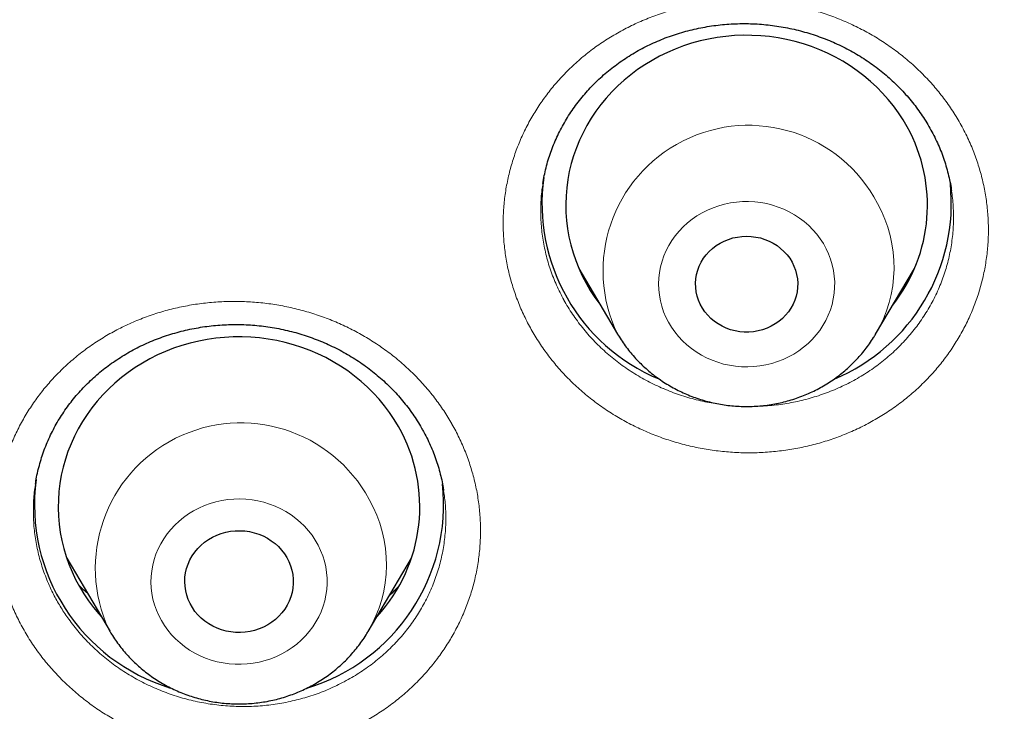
# Model space of a CAD drawing. Header units: millimetres. Extents: x 8 to 436, y 12 to 764.
# Tile 465 of 656: x 196.23 to 204.39, y 691.32 to 697.06. Entities that reach past the tile are written whole.
import ezdxf

# ---------------------------------------------------------------- set-up
doc = ezdxf.new("R2010")
doc.units = ezdxf.units.MM

msp = doc.modelspace()

# ---------------------------------------------------------------- linework, layer by layer
at = {"color": 7, "linetype": 'Continuous', "lineweight": 30}
for p, q in [((200.5674, 695.6997), (200.5668, 695.6958)), ((203.9539, 695.6396), (203.9528, 695.6462)), ((200.864, 694.9939), (201.1861, 694.4474)), ((203.3256, 694.4474), (203.6477, 694.9939)), ((200.9568, 694.8363), (200.9297, 694.8629)), ((201.1874, 694.4452), (201.1861, 694.4474)), ((199.743, 693.1478), (199.7427, 693.1496)), ((196.6168, 692.5883), (196.9763, 691.9784)), ((199.1158, 691.9784), (199.4752, 692.5883))]:
    msp.add_line(p, q, dxfattribs=at)
at = {"color": 252, "linetype": 'Continuous', "lineweight": 0}
msp.add_line((203.5746, 694.8508), (203.5466, 694.8224), dxfattribs=at)
at = {"color": 7, "linetype": 'Continuous', "lineweight": 30, "flags": 128}
for points in [[(203.5877, 696.1679), (203.5528, 696.2276), (203.5149, 696.2856), (203.474, 696.3419), (203.4303, 696.3962), (203.3838, 696.4485), (203.3347, 696.4987), (203.2831, 696.5465), (203.2291, 696.5919), (203.1728, 696.6349), (203.1144, 696.6752), (203.054, 696.7128), (202.9917, 696.7477), (202.9277, 696.7796), (202.8621, 696.8087), (202.7951, 696.8347), (202.7269, 696.8576), (202.6575, 696.8775), (202.5872, 696.8941), (202.5161, 696.9075), (202.4445, 696.9177), (202.3724, 696.9247), (202.3, 696.9283), (202.2275, 696.9287), (202.1551, 696.9257), (202.0829, 696.9195), (202.0111, 696.91), (201.9399, 696.8973), (201.8694, 696.8814), (201.7998, 696.8622), (201.7313, 696.8399), (201.664, 696.8146), (201.5981, 696.7862), (201.5338, 696.7549), (201.4711, 696.7206), (201.4102, 696.6836), (201.3514, 696.6439), (201.2946, 696.6015), (201.2401, 696.5566), (201.188, 696.5093), (201.1383, 696.4596), (201.0913, 696.4078), (201.047, 696.3539), (201.0055, 696.298), (200.9669, 696.2403), (200.9313, 696.181), (200.8989, 696.1201), (200.8696, 696.0578), (200.8435, 695.9942), (200.8207, 695.9295), (200.8013, 695.8639), (200.7853, 695.7975), (200.7727, 695.7304), (200.7636, 695.6628), (200.758, 695.5949), (200.7559, 695.5268), (200.7572, 695.4587), (200.7621, 695.3907), (200.7705, 695.3231), (200.7823, 695.2559), (200.7976, 695.1893), (200.8162, 695.1234), (200.8383, 695.0585), (200.8636, 694.9947), (200.8922, 694.9321), (200.924, 694.8709), (200.9589, 694.8112), (200.9968, 694.7532), (201.0377, 694.6969), (201.0433, 694.6896)], [(202.6321, 695.0459), (202.6483, 695.013), (202.6612, 694.9789), (202.6707, 694.9437), (202.6769, 694.908), (202.6795, 694.8718), (202.6786, 694.8356), (202.6742, 694.7995), (202.6664, 694.7641), (202.6551, 694.7294), (202.6406, 694.6958), (202.6228, 694.6636), (202.602, 694.6331), (202.5784, 694.6045), (202.5521, 694.578), (202.5233, 694.5538), (202.4923, 694.5323), (202.4593, 694.5134), (202.4247, 694.4975), (202.3886, 694.4846), (202.3515, 694.4748), (202.3135, 694.4682), (202.2751, 694.4649), (202.2366, 694.4649), (202.1981, 694.4682), (202.1602, 694.4748), (202.1231, 694.4846), (202.087, 694.4975), (202.0524, 694.5134), (202.0194, 694.5323), (201.9884, 694.5538), (201.9596, 694.578), (201.9333, 694.6045), (201.9097, 694.6331), (201.8889, 694.6636), (201.8711, 694.6958), (201.8566, 694.7294), (201.8453, 694.7641), (201.8375, 694.7995), (201.8331, 694.8356), (201.8322, 694.8718), (201.8348, 694.908), (201.841, 694.9437), (201.8505, 694.9789), (201.8634, 695.013), (201.8796, 695.0459), (201.8989, 695.0773), (201.9211, 695.1069), (201.9462, 695.1345), (201.9737, 695.1599), (202.0037, 695.1827), (202.0357, 695.203), (202.0695, 695.2204), (202.1049, 695.2348), (202.1415, 695.2462), (202.1791, 695.2543), (202.2173, 695.2593), (202.2558, 695.2609), (202.2944, 695.2593), (202.3326, 695.2543), (202.3702, 695.2462), (202.4068, 695.2348), (202.4422, 695.2204), (202.476, 695.203), (202.508, 695.1827), (202.538, 695.1599), (202.5655, 695.1345), (202.5906, 695.1069), (202.6128, 695.0773), (202.6321, 695.0459)], [(199.3689, 693.6807), (199.3332, 693.74), (199.2945, 693.7976), (199.2529, 693.8533), (199.2084, 693.9071), (199.1613, 693.9589), (199.1115, 694.0084), (199.0592, 694.0556), (199.0046, 694.1004), (198.9477, 694.1427), (198.8888, 694.1823), (198.8278, 694.2192), (198.7651, 694.2533), (198.7006, 694.2845), (198.6347, 694.3127), (198.5673, 694.3379), (198.4988, 694.36), (198.4292, 694.379), (198.3586, 694.3948), (198.2874, 694.4074), (198.2156, 694.4167), (198.1434, 694.4228), (198.071, 694.4256), (197.9985, 694.4251), (197.9261, 694.4213), (197.854, 694.4142), (197.7823, 694.4038), (197.7113, 694.3902), (197.6411, 694.3734), (197.5717, 694.3535), (197.5035, 694.3304), (197.4366, 694.3042), (197.3711, 694.275), (197.3072, 694.2429), (197.245, 694.2079), (197.1846, 694.1702), (197.1263, 694.1297), (197.0701, 694.0867), (197.0162, 694.0411), (196.9648, 693.9932), (196.9158, 693.9429), (196.8695, 693.8905), (196.8259, 693.8361), (196.7852, 693.7798), (196.7474, 693.7216), (196.7126, 693.6618), (196.681, 693.6006), (196.6525, 693.5379), (196.6273, 693.474), (196.6055, 693.4091), (196.5869, 693.3432), (196.5718, 693.2766), (196.5602, 693.2094), (196.552, 693.1417), (196.5473, 693.0737), (196.5461, 693.0056), (196.5484, 692.9375), (196.5542, 692.8696), (196.5635, 692.802), (196.5762, 692.735), (196.5924, 692.6686), (196.6119, 692.603), (196.6349, 692.5384), (196.6611, 692.4749), (196.6905, 692.4126), (196.7231, 692.3518), (196.7589, 692.2925), (196.7976, 692.2349), (196.8392, 692.1791), (196.8836, 692.1253), (196.9017, 692.105)], [(198.4429, 692.5931), (198.4601, 692.5594), (198.474, 692.5243), (198.4846, 692.4883), (198.4918, 692.4515), (198.4955, 692.4142), (198.4957, 692.3768), (198.4923, 692.3395), (198.4855, 692.3027), (198.4752, 692.2666), (198.4615, 692.2314), (198.4446, 692.1975), (198.4246, 692.1652), (198.4016, 692.1347), (198.3759, 692.1061), (198.3475, 692.0799), (198.3168, 692.0561), (198.284, 692.0349), (198.2493, 692.0165), (198.2131, 692.0011), (198.1755, 691.9888), (198.1369, 691.9796), (198.0976, 691.9737), (198.0579, 691.9711), (198.018, 691.9717), (197.9785, 691.9757), (197.9394, 691.983), (197.9012, 691.9934), (197.8641, 692.007), (197.8284, 692.0236), (197.7945, 692.0432), (197.7625, 692.0654), (197.7327, 692.0903), (197.7054, 692.1175), (197.6807, 692.1468), (197.6589, 692.1781), (197.6402, 692.2111), (197.6246, 692.2456), (197.6123, 692.2811), (197.6034, 692.3176), (197.598, 692.3547), (197.596, 692.392), (197.5976, 692.4294), (197.6027, 692.4665), (197.6113, 692.503), (197.6233, 692.5387), (197.6386, 692.5732), (197.657, 692.6064), (197.6786, 692.6379), (197.703, 692.6674), (197.73, 692.6948), (197.7596, 692.7199), (197.7914, 692.7424), (197.8252, 692.7622), (197.8607, 692.7791), (197.8977, 692.793), (197.9358, 692.8038), (197.9748, 692.8113), (198.0143, 692.8156), (198.0541, 692.8166), (198.0939, 692.8142), (198.1332, 692.8086), (198.1719, 692.7998), (198.2096, 692.7877), (198.246, 692.7726), (198.2808, 692.7545), (198.3138, 692.7336), (198.3448, 692.71), (198.3733, 692.684), (198.3993, 692.6557), (198.4226, 692.6253), (198.4429, 692.5931)], [(196.9778, 691.9758), (196.9676, 691.9934), (196.9667, 691.995)]]:
    msp.add_lwpolyline(points, dxfattribs=at)
at = {"color": 252, "linetype": 'Continuous', "lineweight": 0, "flags": 128}
for points in [[(201.6073, 694.5469), (201.632, 694.5056), (201.6597, 694.4661), (201.6903, 694.4284), (201.7235, 694.3927), (201.7593, 694.3593), (201.7974, 694.3283), (201.8377, 694.2999), (201.8801, 694.2741), (201.9242, 694.2512), (201.9699, 694.2311), (202.0169, 694.2141), (202.0651, 694.2001), (202.1142, 694.1894), (202.164, 694.1818), (202.2142, 694.1774), (202.2646, 694.1764), (202.315, 694.1786), (202.3651, 694.184), (202.4146, 694.1927), (202.4635, 694.2046), (202.5113, 694.2197), (202.5579, 694.2378), (202.603, 694.2588), (202.6466, 694.2828), (202.6882, 694.3095), (202.7278, 694.3388), (202.7651, 694.3707), (202.8, 694.4049), (202.8324, 694.4412), (202.8619, 694.4796), (202.8886, 694.5198), (202.9123, 694.5617), (202.9328, 694.6049), (202.9501, 694.6494), (202.9641, 694.695), (202.9748, 694.7413), (202.982, 694.7882), (202.9857, 694.8354), (202.986, 694.8828), (202.9828, 694.9301), (202.9761, 694.9771), (202.966, 695.0235), (202.9525, 695.0691), (202.9357, 695.1138), (202.9156, 695.1573), (202.8924, 695.1994), (202.8662, 695.2398), (202.837, 695.2785), (202.8051, 695.3152), (202.7706, 695.3497), (202.7336, 695.3819), (202.6944, 695.4117), (202.653, 695.4388), (202.6098, 695.4632), (202.5649, 695.4847), (202.5185, 695.5032), (202.4708, 695.5187), (202.4221, 695.5311), (202.3727, 695.5403), (202.3226, 695.5463), (202.2723, 695.549), (202.2219, 695.5484), (202.1716, 695.5445), (202.1218, 695.5375), (202.0725, 695.5272), (202.0242, 695.5137), (201.9769, 695.4971), (201.931, 695.4775), (201.8867, 695.455), (201.8441, 695.4297), (201.8034, 695.4016), (201.7649, 695.371), (201.7288, 695.338), (201.6952, 695.3027), (201.6642, 695.2653), (201.636, 695.2259), (201.6109, 695.1849), (201.5887, 695.1423), (201.5698, 695.0984), (201.5541, 695.0534), (201.5418, 695.0074), (201.5329, 694.9608), (201.5274, 694.9137), (201.5254, 694.8663), (201.5269, 694.819), (201.5318, 694.7718), (201.5402, 694.7251), (201.552, 694.679), (201.5672, 694.6338), (201.5856, 694.5897), (201.6073, 694.5469)], [(201.2017, 694.4216), (201.2016, 694.4218), (201.1874, 694.4452)], [(197.4018, 692.0702), (197.4271, 692.0292), (197.4554, 691.99), (197.4864, 691.9526), (197.5201, 691.9174), (197.5564, 691.8844), (197.5949, 691.8539), (197.6356, 691.826), (197.6783, 691.8007), (197.7227, 691.7783), (197.7687, 691.7588), (197.816, 691.7423), (197.8643, 691.7289), (197.9136, 691.7188), (197.9635, 691.7118), (198.0137, 691.708), (198.0642, 691.7076), (198.1145, 691.7104), (198.1645, 691.7165), (198.2139, 691.7258), (198.2626, 691.7382), (198.3102, 691.7538), (198.3566, 691.7725), (198.4014, 691.7941), (198.4446, 691.8186), (198.4859, 691.8458), (198.5251, 691.8756), (198.562, 691.9079), (198.5964, 691.9425), (198.6282, 691.9793), (198.6573, 692.018), (198.6834, 692.0585), (198.7065, 692.1006), (198.7265, 692.1442), (198.7432, 692.1889), (198.7566, 692.2345), (198.7666, 692.281), (198.7731, 692.328), (198.7762, 692.3753), (198.7758, 692.4226), (198.772, 692.4699), (198.7647, 692.5168), (198.7539, 692.5631), (198.7398, 692.6086), (198.7224, 692.653), (198.7017, 692.6963), (198.678, 692.738), (198.6512, 692.7782), (198.6215, 692.8165), (198.5891, 692.8528), (198.5541, 692.8869), (198.5167, 692.9187), (198.477, 692.9479), (198.4353, 692.9746), (198.3918, 692.9984), (198.3465, 693.0194), (198.2999, 693.0374), (198.252, 693.0523), (198.2032, 693.0641), (198.1536, 693.0727), (198.1035, 693.078), (198.0531, 693.0801), (198.0027, 693.079), (197.9525, 693.0745), (197.9028, 693.0668), (197.8537, 693.0559), (197.8055, 693.0419), (197.7585, 693.0248), (197.7129, 693.0046), (197.6688, 692.9816), (197.6266, 692.9557), (197.5863, 692.9272), (197.5482, 692.8961), (197.5125, 692.8626), (197.4794, 692.8269), (197.4489, 692.7892), (197.4213, 692.7495), (197.3967, 692.7082), (197.3752, 692.6653), (197.3568, 692.6212), (197.3418, 692.576), (197.3301, 692.5299), (197.3218, 692.4831), (197.317, 692.436), (197.3156, 692.3886), (197.3177, 692.3413), (197.3233, 692.2942), (197.3324, 692.2475), (197.3448, 692.2016), (197.3606, 692.1566), (197.3796, 692.1127), (197.4018, 692.0702)]]:
    msp.add_lwpolyline(points, dxfattribs=at)
at = {"color": 252, "linetype": 'Continuous', "lineweight": 0}
for centre, radius, start, end in [((202.2716, 694.9747), 1.2068, 27.5416, 205.91086), ((202.3886, 695.0039), 1.0899, 329.28419, 29.0221), ((198.0615, 692.504), 1.2074, 28.31659, 204.93723), ((198.1786, 692.535), 1.09, 329.29215, 29.80136)]:
    msp.add_arc(centre, radius, start, end, dxfattribs=at)
at = {"color": 7, "linetype": 'Continuous', "lineweight": 30}
for centre, radius, start, end in [((202.4146, 695.5186), 1.3408, 321.80996, 28.96379), ((202.1372, 695.5322), 1.5787, 172.17799, 247.26648), ((202.3701, 695.5355), 1.5835, 292.73359, 5.87424), ((198.2007, 693.0151), 1.3445, 317.39831, 29.6737), ((197.9403, 693.0329), 1.591, 172.43212, 253.12271), ((198.1446, 693.0381), 1.5982, 286.83672, 5.97754)]:
    msp.add_arc(centre, radius, start, end, dxfattribs=at)
for points, knots in [([(228.8203, 667.8387), (227.6178, 667.9452), (225.213, 668.1582), (221.6552, 668.8219), (218.1629, 669.7328), (214.7882, 670.9004), (211.5494, 672.3031), (208.4634, 673.9273), (205.5225, 675.7738), (202.7448, 677.8315), (200.1475, 680.0876), (197.7465, 682.5283), (195.5568, 685.1385), (193.5917, 687.902), (191.8635, 690.8019), (190.3827, 693.8203), (189.1584, 696.9386), (188.1983, 700.1375), (187.5083, 703.3974), (187.0926, 706.6981), (186.9537, 710.0192), (187.0926, 713.3404), (187.5083, 716.641), (188.1983, 719.9009), (189.1584, 723.0998), (190.3827, 726.2181), (191.8635, 729.2365), (193.5917, 732.1364), (195.5568, 734.9), (197.7465, 737.5101), (200.1475, 739.9508), (202.7448, 742.2069), (205.5225, 744.2646), (208.4634, 746.1112), (211.5494, 747.7352), (214.7615, 749.1267), (218.0799, 750.2771), (221.4842, 751.1793), (224.9532, 751.8277), (228.4657, 752.2184), (232, 752.3489), (235.5343, 752.2184), (239.0468, 751.8277), (242.5158, 751.1793), (245.9201, 750.2771), (249.2385, 749.1267), (252.4506, 747.7352), (255.5366, 746.1112), (258.4775, 744.2646), (261.2552, 742.2069), (263.8525, 739.9508), (266.2535, 737.5101), (268.4432, 734.9), (270.4083, 732.1364), (272.1365, 729.2365), (273.6173, 726.2181), (274.8416, 723.0998), (275.8017, 719.9009), (276.4917, 716.641), (276.9074, 713.3404), (277.0463, 710.0192), (276.9074, 706.6981), (276.4917, 703.3974), (275.8017, 700.1375), (274.8416, 696.9386), (273.6173, 693.8203), (272.1365, 690.8019), (270.4083, 687.902), (268.4432, 685.1385), (266.2535, 682.5283), (263.8525, 680.0876), (261.2552, 677.8315), (258.4775, 675.7738), (255.5366, 673.9273), (252.4506, 672.3031), (249.2118, 670.9004), (245.8371, 669.7328), (242.3448, 668.8219), (238.787, 668.1582), (236.3822, 667.9452), (235.1797, 667.8387)], [0, 0, 0, 0, 0.013106, 0.026212, 0.039318, 0.052424, 0.065212, 0.078, 0.090788, 0.103576, 0.116364, 0.129151, 0.141939, 0.154727, 0.167515, 0.180303, 0.193091, 0.205879, 0.218667, 0.231454, 0.244242, 0.25703, 0.269818, 0.282606, 0.295394, 0.308182, 0.32097, 0.333758, 0.346545, 0.359333, 0.372121, 0.384909, 0.397697, 0.410485, 0.423273, 0.436061, 0.448848, 0.461636, 0.474424, 0.487212, 0.5, 0.512788, 0.525576, 0.538364, 0.551152, 0.563939, 0.576727, 0.589515, 0.602303, 0.615091, 0.627879, 0.640667, 0.653455, 0.666242, 0.67903, 0.691818, 0.704606, 0.717394, 0.730182, 0.74297, 0.755758, 0.768546, 0.781333, 0.794121, 0.806909, 0.819697, 0.832485, 0.845273, 0.858061, 0.870849, 0.883636, 0.896424, 0.909212, 0.922, 0.934788, 0.947576, 0.960682, 0.973788, 0.986894, 1, 1, 1, 1]), ([(184.5018, 710.809), (184.5017, 710.7935), (184.5016, 710.7594), (184.5015, 710.7037), (184.5014, 710.6434), (184.5014, 710.579), (184.5015, 710.5113), (184.5018, 710.4398), (184.5021, 710.3672), (184.5026, 710.297), (184.5033, 710.2189), (184.5041, 710.1346), (184.5053, 710.0459), (184.5063, 709.9718), (184.5073, 709.912), (184.5081, 709.8664), (184.5088, 709.8276), (184.5095, 709.7908), (184.5103, 709.7507), (184.5113, 709.7037), (184.5126, 709.6457), (184.5142, 709.5765), (184.5162, 709.4986), (184.5184, 709.4187), (184.5207, 709.3398), (184.5231, 709.2622), (184.5261, 709.172), (184.5297, 709.0696), (184.5341, 708.9555), (184.5389, 708.836), (184.5446, 708.7068), (184.5513, 708.5642), (184.5589, 708.4124), (184.5676, 708.2515), (184.5775, 708.0814), (184.5867, 707.9329), (184.5946, 707.8117), (184.6006, 707.7241), (184.606, 707.6456), (184.6109, 707.5768), (184.6152, 707.5179), (184.6189, 707.4687), (184.6219, 707.4292), (184.6242, 707.3988), (184.6263, 707.3716), (184.6284, 707.3438), (184.631, 707.31), (184.6342, 707.2702), (184.638, 707.2226), (184.6425, 707.1673), (184.6477, 707.1043), (184.6536, 707.0334), (184.6605, 706.9534), (184.6684, 706.864), (184.6773, 706.7648), (184.6873, 706.6572), (184.6983, 706.5415), (184.7103, 706.4203), (184.7338, 706.1876), (184.7711, 705.8425), (184.8258, 705.3824), (184.8728, 705.0219), (184.9083, 704.7637), (184.93, 704.6105), (184.9519, 704.459), (184.9736, 704.3135), (184.9941, 704.1786), (185.0131, 704.056), (185.0287, 703.9578), (185.0409, 703.8814), (185.0501, 703.8243), (185.0587, 703.7719), (185.0663, 703.7255), (185.0724, 703.6888), (185.0768, 703.6621), (185.0799, 703.6437), (185.0827, 703.6268), (185.0858, 703.608), (185.0907, 703.5789), (185.0977, 703.5373), (185.1073, 703.4809), (185.1188, 703.4138), (185.1323, 703.336), (185.1476, 703.2484), (185.1644, 703.1538), (185.1821, 703.0557), (185.2001, 702.9567), (185.2343, 702.7717), (185.2861, 702.4996), (185.3703, 702.0767), (185.4735, 701.5868), (185.5982, 701.0306), (185.7204, 700.5184), (185.8375, 700.0516), (185.9183, 699.7432), (185.9709, 699.547), (185.993, 699.4652), (186.0141, 699.3878), (186.0335, 699.3171), (186.0523, 699.2491), (186.0701, 699.185), (186.0866, 699.1261), (186.1, 699.0782), (186.1098, 699.0437), (186.1163, 699.0206), (186.1204, 699.0061), (186.1246, 698.9913), (186.1303, 698.9713), (186.1384, 698.9428), (186.1495, 698.9038), (186.1634, 698.8554), (186.18, 698.7977), (186.1988, 698.7329), (186.2213, 698.6557), (186.2479, 698.565), (186.279, 698.46), (186.3134, 698.345), (186.3505, 698.2223), (186.3892, 698.0958), (186.4496, 697.9003), (186.5315, 697.6406), (186.6354, 697.3199), (186.7385, 697.0099), (186.8406, 696.7106), (186.9414, 696.4218), (187.0406, 696.1437), (187.1382, 695.876), (187.2227, 695.649), (187.2939, 695.4604), (187.3521, 695.3081), (187.4093, 695.1601), (187.4652, 695.0172), (187.52, 694.8782), (187.5733, 694.7446), (187.6247, 694.6169), (187.6731, 694.4978), (187.7183, 694.3874), (187.7603, 694.2857), (187.801, 694.1878), (187.8399, 694.0948), (187.8765, 694.0079), (187.9083, 693.9329), (187.9335, 693.8737), (187.9528, 693.8285), (187.9671, 693.795), (187.9782, 693.7692), (187.9876, 693.7472), (187.9972, 693.725), (188.0097, 693.6961), (188.0254, 693.6596), (188.0445, 693.6156), (188.0671, 693.5637), (188.0927, 693.5051), (188.1204, 693.4418), (188.1494, 693.3761), (188.1788, 693.3097), (188.2329, 693.1878), (188.3136, 693.0081), (188.423, 692.7684), (188.5379, 692.5208), (188.6583, 692.2655), (188.7843, 692.0029), (188.9237, 691.7176), (189.0767, 691.4101), (189.2441, 691.0808), (189.4182, 690.7455), (189.6067, 690.3902), (189.8104, 690.0146), (189.9848, 689.7009), (190.1182, 689.4649), (190.2062, 689.3107), (190.2923, 689.1613), (190.3805, 689.0094), (190.4705, 688.856), (190.5617, 688.7019), (190.6487, 688.5564), (190.7313, 688.4193), (190.8094, 688.2907), (190.8727, 688.1872), (190.9221, 688.1069), (190.9577, 688.0492), (190.9895, 687.9978), (191.0166, 687.9543), (191.0382, 687.9195), (191.0551, 687.8924), (191.071, 687.867), (191.0889, 687.8383), (191.1113, 687.8026), (191.1373, 687.7613), (191.1693, 687.7105), (191.2079, 687.6494), (191.2537, 687.5771), (191.305, 687.4966), (191.3619, 687.4077), (191.4244, 687.3106), (191.4926, 687.2053), (191.5666, 687.0919), (191.6464, 686.9703), (191.7321, 686.8406), (191.8239, 686.7029), (191.9217, 686.5573), (192.0457, 686.3743), (192.1947, 686.157), (192.3674, 685.9088), (192.6151, 685.5578), (192.9408, 685.1067), (193.3489, 684.5594), (193.6802, 684.1287), (193.9303, 683.8106), (194.0962, 683.6021), (194.2631, 683.3949), (194.4306, 683.1894), (194.5969, 682.9878), (194.7635, 682.788), (194.9287, 682.5923), (195.0921, 682.401), (195.2496, 682.2185), (195.3721, 682.078), (195.4611, 681.9768), (195.518, 681.9123), (195.5739, 681.8491), (195.6288, 681.7874), (195.6812, 681.7285), (195.7293, 681.6748), (195.7712, 681.6281), (195.8071, 681.5882), (195.8366, 681.5555), (195.8596, 681.53), (195.8772, 681.5105), (195.8934, 681.4927), (195.9118, 681.4724), (195.9338, 681.4481), (195.9636, 681.4153), (196.0024, 681.3728), (196.0511, 681.3195), (196.1072, 681.2582), (196.1713, 681.1886), (196.2434, 681.1106), (196.3237, 681.0242), (196.4119, 680.9297), (196.5081, 680.8274), (196.6042, 680.7258), (196.699, 680.6261), (196.7917, 680.5292), (196.8895, 680.4276), (196.9923, 680.3215), (197.1696, 680.1398), (197.4201, 679.8864), (197.7436, 679.5656), (198.1109, 679.2086), (198.5226, 678.8177), (198.9796, 678.3958), (199.4363, 677.9852), (199.8927, 677.5858), (200.3482, 677.1975), (200.8027, 676.82), (201.1822, 676.5127), (201.4831, 676.2737), (201.7021, 676.1019), (201.912, 675.9392), (202.1127, 675.7854), (202.3039, 675.6404), (202.4825, 675.5065), (202.6485, 675.383), (202.8023, 675.2697), (202.9474, 675.1637), (203.0835, 675.065), (203.1955, 674.9843), (203.2851, 674.9202), (203.3537, 674.8713), (203.417, 674.8263), (203.4736, 674.7861), (203.5225, 674.7516), (203.5614, 674.7242), (203.5923, 674.7025), (203.6168, 674.6852), (203.6392, 674.6696), (203.6623, 674.6534), (203.6894, 674.6344), (203.7257, 674.6091), (203.7722, 674.5766), (203.8299, 674.5366), (203.8972, 674.4899), (203.9744, 674.4366), (204.0615, 674.3769), (204.1584, 674.3106), (204.2652, 674.238), (204.382, 674.1591), (204.5089, 674.074), (204.6459, 673.9827), (204.7931, 673.8853), (204.9472, 673.7843), (205.1078, 673.6799), (205.2746, 673.5724), (205.4508, 673.46), (205.6363, 673.3427), (205.8312, 673.2207), (206.0357, 673.0942), (206.2498, 672.9632), (206.4774, 672.8256), (206.7189, 672.6814), (206.9748, 672.5308), (207.2416, 672.376), (207.5195, 672.2171), (207.8086, 672.0545), (208.1089, 671.8882), (208.4207, 671.7185), (208.744, 671.5456), (209.0789, 671.3699), (209.4256, 671.1914), (209.7842, 671.0106), (210.1187, 670.8449), (210.3344, 670.741), (210.426, 670.6969)], [0, 0, 0, 0, 0.000894, 0.001956, 0.003195, 0.004397, 0.005735, 0.007208, 0.008683, 0.010087, 0.01142, 0.013371, 0.015146, 0.016745, 0.01782, 0.018734, 0.019488, 0.020154, 0.020952, 0.021897, 0.022989, 0.024447, 0.026067, 0.027679, 0.029265, 0.030824, 0.032356, 0.034708, 0.036995, 0.039236, 0.04192, 0.044789, 0.047842, 0.05108, 0.054503, 0.05811, 0.060052, 0.061825, 0.063405, 0.064791, 0.065984, 0.066967, 0.067763, 0.068373, 0.068811, 0.069406, 0.070057, 0.070861, 0.071822, 0.072941, 0.074216, 0.075649, 0.07724, 0.079074, 0.081082, 0.083262, 0.085614, 0.088108, 0.09063, 0.099764, 0.109103, 0.118645, 0.121741, 0.124858, 0.127995, 0.130996, 0.133746, 0.136246, 0.138495, 0.139756, 0.140921, 0.141992, 0.142965, 0.143764, 0.144245, 0.144597, 0.144898, 0.145281, 0.145748, 0.146682, 0.147835, 0.149208, 0.1508, 0.152612, 0.154589, 0.156612, 0.158641, 0.160676, 0.167996, 0.175394, 0.186756, 0.19827, 0.209853, 0.218584, 0.22735, 0.229108, 0.230852, 0.232473, 0.233949, 0.235279, 0.236737, 0.237967, 0.23897, 0.239745, 0.240131, 0.240419, 0.240654, 0.241061, 0.24167, 0.242449, 0.243507, 0.244715, 0.246073, 0.247582, 0.249574, 0.251778, 0.254196, 0.256825, 0.259519, 0.262184, 0.269177, 0.275959, 0.282529, 0.288887, 0.295034, 0.30097, 0.306694, 0.312207, 0.315564, 0.318838, 0.322028, 0.325127, 0.328076, 0.331024, 0.333787, 0.336365, 0.338758, 0.340966, 0.34299, 0.345137, 0.347028, 0.348662, 0.350039, 0.3509, 0.351617, 0.352233, 0.352585, 0.353058, 0.353689, 0.354479, 0.355447, 0.35658, 0.357878, 0.359297, 0.360737, 0.362194, 0.363667, 0.368759, 0.374039, 0.379506, 0.385161, 0.391003, 0.397004, 0.40423, 0.411621, 0.419176, 0.426896, 0.435738, 0.444787, 0.448398, 0.451974, 0.455417, 0.458725, 0.462487, 0.466059, 0.46944, 0.472631, 0.47563, 0.478439, 0.479885, 0.48127, 0.482489, 0.483499, 0.484334, 0.484938, 0.48541, 0.486126, 0.486958, 0.487929, 0.489041, 0.490547, 0.492251, 0.494154, 0.496255, 0.498555, 0.501053, 0.50375, 0.506645, 0.509739, 0.513031, 0.516521, 0.52021, 0.526226, 0.532237, 0.538238, 0.551838, 0.565383, 0.578876, 0.584161, 0.589439, 0.594708, 0.599969, 0.605183, 0.610223, 0.615407, 0.620382, 0.625146, 0.6297, 0.631431, 0.63313, 0.634797, 0.636431, 0.638027, 0.639468, 0.640704, 0.641737, 0.642653, 0.643313, 0.643766, 0.644211, 0.644739, 0.645386, 0.646152, 0.647365, 0.648791, 0.650431, 0.652285, 0.654391, 0.656719, 0.659269, 0.66204, 0.665032, 0.667538, 0.670181, 0.672961, 0.675877, 0.678914, 0.687963, 0.69693, 0.705815, 0.718193, 0.73041, 0.742464, 0.754357, 0.766088, 0.777658, 0.789065, 0.79476, 0.800203, 0.805394, 0.810334, 0.815022, 0.819459, 0.823412, 0.827141, 0.830646, 0.833928, 0.836987, 0.838722, 0.840376, 0.841915, 0.843269, 0.844435, 0.845413, 0.846059, 0.846641, 0.847166, 0.847657, 0.848291, 0.849103, 0.850242, 0.85161, 0.853209, 0.855036, 0.857094, 0.859381, 0.861899, 0.864645, 0.867622, 0.870828, 0.874264, 0.87793, 0.881588, 0.88545, 0.889515, 0.893783, 0.898255, 0.90293, 0.907808, 0.91289, 0.918431, 0.924195, 0.930183, 0.936393, 0.942827, 0.949483, 0.956363, 0.963465, 0.97079, 0.978339, 0.98611, 0.994104, 1, 1, 1, 1]), ([(200.5661, 695.6998), (200.5697, 695.7211), (200.577, 695.7645), (200.592, 695.8294), (200.6098, 695.8942), (200.6307, 695.958), (200.6545, 696.0207), (200.6813, 696.0825), (200.711, 696.1433), (200.7436, 696.2032), (200.7791, 696.2619), (200.8172, 696.3191), (200.8579, 696.3745), (200.9009, 696.4281), (200.9461, 696.4795), (200.9936, 696.5289), (201.0435, 696.5765), (201.0957, 696.6222), (201.1503, 696.666), (201.2071, 696.7078), (201.2658, 696.7473), (201.3262, 696.7845), (201.388, 696.819), (201.4511, 696.8509), (201.5155, 696.8801), (201.5812, 696.9068), (201.6483, 696.9309), (201.7169, 696.9525), (201.7865, 696.9714), (201.8571, 696.9876), (201.9284, 697.0011), (202.0002, 697.0116), (202.0721, 697.0194), (202.1443, 697.0242), (202.2166, 697.0262), (202.2891, 697.0254), (202.3617, 697.0218), (202.4341, 697.0153), (202.5062, 697.006), (202.5779, 696.9939), (202.649, 696.979), (202.7196, 696.9613), (202.7892, 696.9409), (202.8579, 696.9178), (202.9253, 696.8921), (202.9915, 696.8639), (203.0563, 696.8331), (203.1196, 696.7998), (203.1815, 696.7641), (203.2418, 696.726), (203.3004, 696.6856), (203.3572, 696.6429), (203.4119, 696.5981), (203.4645, 696.5512), (203.5149, 696.5025), (203.5631, 696.4518), (203.6091, 696.3992), (203.6526, 696.3449), (203.6936, 696.2889), (203.7321, 696.2315), (203.7678, 696.1726), (203.8008, 696.1126), (203.831, 696.0513), (203.8584, 695.989), (203.883, 695.9256), (203.9047, 695.8612), (203.9234, 695.7961), (203.939, 695.7303), (203.9494, 695.6782), (203.9536, 695.6479), (203.9547, 695.6399)], [0, 0, 0, 0, 0.0145181, 0.0295974, 0.0446323, 0.0596004, 0.0745242, 0.0894393, 0.1044427, 0.1195049, 0.1345952, 0.1496786, 0.1647147, 0.1796714, 0.1945189, 0.2093025, 0.2240709, 0.2389362, 0.253869, 0.2688387, 0.283813, 0.2987482, 0.3136121, 0.328374, 0.3430656, 0.3577282, 0.3724972, 0.3873158, 0.4021645, 0.4170231, 0.4318656, 0.4466707, 0.4614193, 0.4761183, 0.490787, 0.5055383, 0.5202823, 0.535024, 0.5497683, 0.5645204, 0.5792842, 0.5940657, 0.6088704, 0.6236319, 0.638356, 0.6530713, 0.6677861, 0.6825079, 0.6972424, 0.7119965, 0.7267776, 0.7415931, 0.7564133, 0.7711614, 0.7859505, 0.800765, 0.8156013, 0.8304556, 0.8453241, 0.8602033, 0.8750902, 0.8899756, 0.9048384, 0.9197334, 0.9346599, 0.9496136, 0.9645901, 0.9795846, 0.9945921, 1, 1, 1, 1]), ([(203.5733, 694.8484), (203.5655, 694.8402), (203.5565, 694.8307), (203.5468, 694.8218), (203.5456, 694.8206)], [0, 0, 0, 0, 0.869061, 1, 1, 1, 1]), ([(196.3572, 693.203), (196.3603, 693.222), (196.3669, 693.2632), (196.3809, 693.3258), (196.3984, 693.3909), (196.4189, 693.4551), (196.4423, 693.5183), (196.4686, 693.5804), (196.4977, 693.6413), (196.5297, 693.7009), (196.5644, 693.7592), (196.6019, 693.816), (196.6419, 693.8713), (196.6846, 693.925), (196.7298, 693.9769), (196.7772, 694.0268), (196.8269, 694.0747), (196.8788, 694.1206), (196.9329, 694.1646), (196.9892, 694.2064), (197.0474, 694.246), (197.1074, 694.2832), (197.1689, 694.318), (197.2318, 694.3501), (197.296, 694.3795), (197.3615, 694.4064), (197.4285, 694.4308), (197.4969, 694.4526), (197.5665, 694.4719), (197.637, 694.4884), (197.7082, 694.5021), (197.7798, 694.513), (197.8514, 694.521), (197.9232, 694.5261), (197.9951, 694.5283), (198.0675, 694.5278), (198.1402, 694.5244), (198.213, 694.5182), (198.2856, 694.5092), (198.3577, 694.4974), (198.429, 694.4828), (198.4992, 694.4656), (198.5683, 694.4457), (198.6365, 694.4231), (198.7039, 694.3978), (198.7703, 694.3698), (198.8357, 694.3392), (198.8997, 694.306), (198.9622, 694.2705), (199.0229, 694.2326), (199.0817, 694.1925), (199.1384, 694.1504), (199.1933, 694.106), (199.2461, 694.0596), (199.2969, 694.0111), (199.3454, 693.9608), (199.3916, 693.9086), (199.4354, 693.8547), (199.4767, 693.7991), (199.5155, 693.7419), (199.544, 693.696), (199.5593, 693.6692), (199.5633, 693.6623)], [0, 0, 0, 0, 0.01481, 0.031957, 0.049127, 0.066317, 0.083439, 0.100514, 0.117575, 0.134626, 0.15167, 0.168709, 0.185747, 0.202788, 0.219824, 0.236841, 0.253705, 0.270634, 0.287608, 0.304604, 0.321596, 0.338556, 0.35546, 0.372285, 0.38904, 0.405759, 0.422548, 0.439424, 0.456353, 0.473297, 0.490209, 0.507048, 0.523777, 0.540397, 0.557031, 0.573748, 0.590563, 0.607441, 0.624344, 0.64123, 0.658055, 0.674783, 0.691394, 0.708009, 0.724731, 0.74152, 0.758356, 0.775218, 0.792084, 0.808926, 0.825725, 0.842463, 0.859168, 0.875998, 0.892812, 0.909631, 0.926463, 0.943316, 0.9602, 0.977125, 0.994103, 1, 1, 1, 1]), ([(201.1875, 694.4451), (201.1884, 694.4435), (201.1993, 694.4245), (201.2222, 694.3892), (201.257, 694.3398), (201.2945, 694.2922), (201.3344, 694.2465), (201.3767, 694.2028), (201.4212, 694.1612), (201.4678, 694.1217), (201.5165, 694.0846), (201.567, 694.0499), (201.6194, 694.0177), (201.6734, 693.988), (201.7289, 693.961), (201.7857, 693.9367), (201.8438, 693.9152), (201.9029, 693.8966), (201.963, 693.8809), (202.0239, 693.8681), (202.0853, 693.8583), (202.1472, 693.8515), (202.2094, 693.8477), (202.2718, 693.8469), (202.3341, 693.8492), (202.3962, 693.8546), (202.458, 693.8629), (202.5193, 693.8743), (202.5799, 693.8887), (202.6397, 693.906), (202.6985, 693.9262), (202.7562, 693.9492), (202.8126, 693.9751), (202.8675, 694.0036), (202.9209, 694.0348), (202.9725, 694.0686), (203.0224, 694.1048), (203.0702, 694.1435), (203.1159, 694.1844), (203.1594, 694.2275), (203.2006, 694.2726), (203.2393, 694.3197), (203.2754, 694.3686), (203.3042, 694.4112), (203.3198, 694.4381), (203.3252, 694.4474)], [0, 0, 0, 0, 0.002153, 0.025898, 0.049657, 0.073441, 0.097251, 0.121088, 0.144952, 0.168843, 0.192761, 0.216706, 0.240677, 0.264673, 0.288692, 0.312734, 0.336797, 0.36088, 0.38498, 0.409096, 0.433226, 0.457368, 0.48152, 0.505681, 0.529847, 0.554017, 0.578188, 0.602358, 0.626525, 0.650686, 0.67484, 0.698983, 0.723114, 0.747231, 0.771331, 0.795412, 0.819473, 0.843511, 0.867525, 0.891514, 0.915476, 0.93941, 0.963315, 0.987192, 1, 1, 1, 1]), ([(199.5633, 693.6623), (199.5687, 693.6525), (199.5853, 693.6229), (199.6111, 693.5724), (199.6394, 693.5105), (199.6649, 693.4477), (199.6874, 693.3839), (199.707, 693.3194), (199.7236, 693.254), (199.7356, 693.1974), (199.741, 693.1624), (199.7429, 693.1496)], [0, 0, 0, 0, 0.060255, 0.183993, 0.307597, 0.431269, 0.55506, 0.679028, 0.803232, 0.927728, 1, 1, 1, 1]), ([(196.7879, 692.298), (196.7781, 692.3066), (196.7542, 692.3276), (196.7318, 692.3499), (196.7186, 692.3631)], [0, 0, 0, 0, 0.410102, 1, 1, 1, 1]), ([(199.3658, 692.3487), (199.3584, 692.3411), (199.335, 692.317), (199.3099, 692.2942), (199.2928, 692.2787)], [0, 0, 0, 0, 0.317743, 1, 1, 1, 1]), ([(196.978, 691.9758), (196.9815, 691.9699), (196.9951, 691.9467), (197.0211, 691.9074), (197.0566, 691.8584), (197.0947, 691.8113), (197.1353, 691.7661), (197.1781, 691.7229), (197.2232, 691.6818), (197.2704, 691.643), (197.3195, 691.6065), (197.3706, 691.5724), (197.4233, 691.5408), (197.4777, 691.5118), (197.5336, 691.4855), (197.5908, 691.462), (197.6491, 691.4412), (197.7085, 691.4233), (197.7688, 691.4083), (197.8298, 691.3963), (197.8914, 691.3873), (197.9534, 691.3812), (198.0157, 691.3782), (198.078, 691.3783), (198.1403, 691.3814), (198.2024, 691.3875), (198.2641, 691.3966), (198.3252, 691.4088), (198.3856, 691.4239), (198.4452, 691.4419), (198.5037, 691.4629), (198.561, 691.4867), (198.6171, 691.5132), (198.6716, 691.5425), (198.7246, 691.5743), (198.7758, 691.6088), (198.8251, 691.6456), (198.8724, 691.6849), (198.9175, 691.7263), (198.9604, 691.77), (199.001, 691.8156), (199.0391, 691.8631), (199.0745, 691.9126), (199.0999, 691.9511), (199.1127, 691.9736), (199.1155, 691.9785)], [0, 0, 0, 0, 0.008091, 0.031845, 0.055614, 0.079407, 0.103227, 0.127074, 0.150948, 0.174849, 0.198777, 0.222732, 0.246712, 0.270717, 0.294746, 0.318796, 0.342867, 0.366958, 0.391065, 0.415188, 0.439324, 0.463472, 0.48763, 0.511795, 0.535966, 0.56014, 0.584314, 0.608486, 0.632655, 0.656817, 0.680971, 0.705115, 0.729246, 0.753361, 0.77746, 0.801539, 0.825597, 0.849632, 0.873643, 0.897628, 0.921585, 0.945515, 0.969417, 0.993289, 1, 1, 1, 1])]:
    msp.add_open_spline(points, degree=3, knots=knots, dxfattribs=at)
at = {"color": 252, "linetype": 'Continuous', "lineweight": 0}
for points, knots in [([(211.1893, 671.9312), (210.3612, 672.3498), (208.7012, 673.1889), (206.322, 674.6287), (204.0351, 676.1917), (201.8617, 677.8849), (199.7693, 679.7326), (197.7709, 681.7377), (195.8817, 683.9026), (194.145, 686.1825), (192.5681, 688.5628), (191.1625, 691.0314), (189.9348, 693.5778), (188.8868, 696.1942), (188.0232, 698.8737), (187.3464, 701.6046), (186.8619, 704.3708), (186.5576, 707.1569), (186.5202, 709.0196), (186.5014, 709.9508)], [0, 0, 0, 0, 0.056574, 0.113415, 0.17016, 0.226689, 0.283221, 0.342868, 0.402514, 0.462416, 0.522329, 0.581975, 0.64161, 0.701258, 0.760904, 0.820805, 0.880718, 0.940364, 1, 1, 1, 1]), ([(200.4619, 694.4996), (200.442, 694.5376), (200.4021, 694.6137), (200.3527, 694.7322), (200.3112, 694.8533), (200.2786, 694.9765), (200.2549, 695.1012), (200.2404, 695.2271), (200.235, 695.3538), (200.2387, 695.4805), (200.2514, 695.6065), (200.2732, 695.731), (200.3041, 695.8538), (200.3439, 695.9745), (200.3923, 696.0924), (200.449, 696.2068), (200.5138, 696.3171), (200.5867, 696.4229), (200.6672, 696.524), (200.755, 696.6199), (200.8494, 696.7099), (200.95, 696.7935), (201.0567, 696.8704), (201.169, 696.9405), (201.2863, 697.0034), (201.4078, 697.0588), (201.533, 697.1063), (201.6615, 697.1456), (201.7929, 697.1767), (201.9265, 697.1995), (202.0614, 697.214), (202.197, 697.2199), (202.3328, 697.217), (202.4685, 697.2056), (202.6032, 697.1858), (202.7363, 697.1576), (202.8669, 697.1212), (202.9946, 697.0766), (203.1191, 697.0239), (203.2398, 696.9636), (203.3559, 696.8961), (203.4668, 696.8216), (203.572, 696.7402), (203.6712, 696.6524), (203.7642, 696.5585), (203.8503, 696.4593), (203.93, 696.3537), (204.0026, 696.2418), (204.0676, 696.1241), (204.123, 696.0042), (204.1687, 695.8826), (204.2051, 695.7601), (204.2328, 695.6355), (204.2515, 695.5098), (204.2611, 695.3834), (204.2614, 695.2569), (204.2525, 695.1306), (204.2346, 695.0051), (204.2077, 694.8812), (204.1721, 694.7596), (204.1275, 694.6407), (204.0742, 694.5248), (204.0127, 694.4124), (203.9434, 694.3043), (203.8664, 694.2011), (203.7819, 694.1032), (203.6903, 694.0107), (203.5921, 693.9241), (203.4879, 693.8439), (203.3783, 693.7707), (203.2633, 693.7048), (203.1435, 693.6462), (203.0196, 693.5952), (202.8923, 693.5521), (202.7623, 693.5173), (202.6299, 693.4909), (202.4955, 693.4729), (202.3599, 693.4633), (202.2239, 693.4622), (202.0882, 693.4696), (201.9532, 693.4858), (201.8195, 693.5105), (201.6875, 693.5434), (201.5582, 693.5844), (201.4322, 693.6334), (201.3101, 693.6903), (201.192, 693.7547), (201.0787, 693.8264), (200.9707, 693.9049), (200.8686, 693.9897), (200.773, 694.081), (200.6839, 694.1781), (200.6019, 694.2806), (200.5268, 694.3875), (200.4835, 694.4623), (200.4619, 694.4996)], [0, 0, 0, 0, 0.010685, 0.021407, 0.032141, 0.042863, 0.053549, 0.06425, 0.074987, 0.085737, 0.096475, 0.107176, 0.117882, 0.128626, 0.139381, 0.150124, 0.160831, 0.171547, 0.182299, 0.193063, 0.203816, 0.214531, 0.225255, 0.236016, 0.246789, 0.257549, 0.268274, 0.279002, 0.289767, 0.300544, 0.311309, 0.322037, 0.332763, 0.343526, 0.354302, 0.365065, 0.375791, 0.38651, 0.397266, 0.408034, 0.41879, 0.429509, 0.440219, 0.450965, 0.461724, 0.472471, 0.483181, 0.494326, 0.505486, 0.516632, 0.527336, 0.538076, 0.548829, 0.55957, 0.570274, 0.580977, 0.591718, 0.60247, 0.613211, 0.623914, 0.634624, 0.645369, 0.656128, 0.666873, 0.677583, 0.688301, 0.699056, 0.709824, 0.720579, 0.731297, 0.742023, 0.752786, 0.763561, 0.774323, 0.785049, 0.795777, 0.806542, 0.81732, 0.828085, 0.838813, 0.849537, 0.860299, 0.871072, 0.881833, 0.892558, 0.903274, 0.914027, 0.924793, 0.935546, 0.946262, 0.956985, 0.967745, 0.978517, 0.989277, 1, 1, 1, 1]), ([(200.5668, 695.6958), (200.5638, 695.6792), (200.5531, 695.6184), (200.5471, 695.5118), (200.5486, 695.3773), (200.5629, 695.2433), (200.5893, 695.1109), (200.6277, 694.9808), (200.6767, 694.8536), (200.7188, 694.7725), (200.7398, 694.7321)], [0, 0, 0, 0, 0.051116, 0.187, 0.322884, 0.458285, 0.593473, 0.729143, 0.864812, 1, 1, 1, 1]), ([(202.3354, 693.8499), (202.3608, 693.8503), (202.4344, 693.8516), (202.5551, 693.8659), (202.6964, 693.892), (202.8344, 693.93), (202.9685, 693.9785), (203.0976, 694.0374), (203.2207, 694.1062), (203.3367, 694.1847), (203.4452, 694.2722), (203.5454, 694.3678), (203.6364, 694.471), (203.7173, 694.5812), (203.788, 694.6977), (203.848, 694.8193), (203.8967, 694.9452), (203.9335, 695.0748), (203.9585, 695.207), (203.9718, 695.341), (203.9721, 695.4754), (203.9657, 695.5753), (203.9558, 695.6296), (203.9539, 695.6396)], [0, 0, 0, 0, 0.0267097, 0.0774764, 0.1280624, 0.1786458, 0.2294098, 0.2801738, 0.3307573, 0.3813109, 0.4320448, 0.4827787, 0.5333322, 0.5838438, 0.6345355, 0.6852271, 0.7357384, 0.786223, 0.836888, 0.8875528, 0.9380372, 0.9885213, 1, 1, 1, 1]), ([(200.9565, 694.8368), (200.9503, 694.8422), (200.9409, 694.8504), (200.9326, 694.8595), (200.9298, 694.8626)], [0, 0, 0, 0, 0.663933, 1, 1, 1, 1]), ([(199.8113, 693.7033), (199.8116, 693.7028), (199.8331, 693.6649), (199.8731, 693.5882), (199.9244, 693.4704), (199.9673, 693.3497), (200.0016, 693.2269), (200.0268, 693.1025), (200.0428, 692.9769), (200.0497, 692.8506), (200.0476, 692.7241), (200.0365, 692.5983), (200.0163, 692.4738), (199.987, 692.351), (199.9487, 692.2302), (199.9018, 692.1121), (199.8466, 691.9974), (199.7833, 691.8867), (199.7118, 691.7804), (199.6326, 691.6788), (199.5461, 691.5824), (199.4529, 691.4917), (199.3534, 691.4073), (199.2478, 691.3295), (199.1364, 691.2585), (199.02, 691.1946), (198.8993, 691.1382), (198.7748, 691.0897), (198.6468, 691.0493), (198.5159, 691.0171), (198.3827, 690.9931), (198.248, 690.9774), (198.1126, 690.9703), (197.9768, 690.972), (197.8411, 690.9822), (197.7062, 691.0008), (197.5728, 691.0277), (197.4418, 691.0629), (197.3137, 691.1064), (197.1886, 691.1578), (197.0673, 691.2169), (196.9504, 691.2834), (196.8387, 691.3568), (196.7327, 691.4371), (196.6324, 691.5239), (196.5384, 691.6168), (196.4512, 691.715), (196.3702, 691.8197), (196.2964, 691.9307), (196.23, 692.0476), (196.1732, 692.1668), (196.126, 692.2877), (196.0881, 692.4096), (196.059, 692.5337), (196.0387, 692.6591), (196.0276, 692.7851), (196.0257, 692.9113), (196.0331, 693.0375), (196.0494, 693.1629), (196.0747, 693.2867), (196.1088, 693.4084), (196.1519, 693.5275), (196.2036, 693.6436), (196.2636, 693.7563), (196.3315, 693.8648), (196.4071, 693.9685), (196.4903, 694.0671), (196.5807, 694.1602), (196.6778, 694.2476), (196.7808, 694.3285), (196.8895, 694.4026), (197.0035, 694.4694), (197.1225, 694.529), (197.2457, 694.581), (197.3723, 694.6252), (197.5018, 694.6612), (197.6339, 694.6887), (197.7679, 694.7079), (197.9034, 694.7187), (198.0393, 694.721), (198.175, 694.7148), (198.31, 694.6998), (198.444, 694.6764), (198.5763, 694.6447), (198.7061, 694.6049), (198.8326, 694.5571), (198.9553, 694.5014), (199.074, 694.4381), (199.1882, 694.3675), (199.2971, 694.2901), (199.4, 694.2064), (199.4964, 694.1165), (199.5862, 694.0208), (199.6691, 693.9197), (199.7452, 693.8141), (199.7893, 693.7402), (199.8113, 693.7033)], [0, 0, 0, 0, 0.0001435, 0.0108405, 0.0215741, 0.0323201, 0.0430538, 0.0537508, 0.0644476, 0.0751809, 0.0859266, 0.09666, 0.1073568, 0.118061, 0.1288017, 0.1395548, 0.1502955, 0.1609998, 0.1717159, 0.1824684, 0.1932334, 0.203986, 0.2147021, 0.2254293, 0.236193, 0.2469692, 0.257733, 0.2684601, 0.2791928, 0.2899621, 0.3007439, 0.3115132, 0.3222458, 0.3329759, 0.3437428, 0.3545221, 0.3652889, 0.3760189, 0.3867396, 0.397497, 0.4082667, 0.4190241, 0.4297447, 0.4404531, 0.4511982, 0.4619556, 0.4727007, 0.4834091, 0.4945485, 0.5057016, 0.5168411, 0.5275417, 0.5382789, 0.5490285, 0.5597658, 0.5704664, 0.5811668, 0.5919036, 0.6026528, 0.6133897, 0.6240901, 0.6347978, 0.6455419, 0.6562985, 0.6670426, 0.6777503, 0.6884702, 0.6992266, 0.7099954, 0.7207519, 0.7314717, 0.7422014, 0.7529677, 0.7637464, 0.7745127, 0.7852423, 0.7959751, 0.8067445, 0.8175264, 0.8282958, 0.8390285, 0.8497563, 0.8605208, 0.8712977, 0.8820621, 0.8927898, 0.9035067, 0.9142603, 0.9250263, 0.9357798, 0.9464966, 0.957173, 0.9678858, 0.9786109, 0.9893236, 1, 1, 1, 1]), ([(200.7398, 694.7321), (200.7399, 694.7318), (200.7621, 694.6915), (200.8102, 694.6128), (200.8925, 694.5009), (200.9843, 694.3955), (201.085, 694.2977), (201.1943, 694.2082), (201.3111, 694.1274), (201.4346, 694.0557), (201.521, 694.0144), (201.609, 693.9767), (201.699, 693.9423), (201.8377, 693.9021), (201.9541, 693.876), (202.0245, 693.8676), (202.0469, 693.8649)], [0, 0, 0, 0, 0.000519, 0.087407, 0.174607, 0.261806, 0.348695, 0.435581, 0.522778, 0.609975, 0.696862, 0.697318, 0.784386, 0.871766, 0.959147, 1, 1, 1, 1]), ([(196.3583, 693.2027), (196.3563, 693.1916), (196.3461, 693.1365), (196.3397, 693.0358), (196.3396, 692.9018), (196.353, 692.768), (196.378, 692.6353), (196.4149, 692.5048), (196.4605, 692.3847), (196.5127, 692.2752), (196.5692, 692.1758), (196.6371, 692.0738), (196.7182, 691.9706), (196.8137, 691.8681), (196.9178, 691.7732), (197.0299, 691.6867), (197.1494, 691.6094), (197.2754, 691.5414), (197.4069, 691.4833), (197.5429, 691.4356), (197.6825, 691.399), (197.825, 691.3733), (197.969, 691.3587), (198.1135, 691.3554), (198.2575, 691.3636), (198.4002, 691.3832), (198.5404, 691.4137), (198.677, 691.4551), (198.809, 691.5074), (198.9358, 691.5699), (199.0563, 691.6421), (199.1696, 691.7235), (199.2747, 691.8138), (199.3712, 691.9122), (199.4584, 692.0178), (199.5356, 692.1299), (199.602, 692.248), (199.6575, 692.3711), (199.7017, 692.4982), (199.7342, 692.6284), (199.7545, 692.7609), (199.7626, 692.8948), (199.7598, 693.0243), (199.7483, 693.1083), (199.743, 693.1478)], [0, 0, 0, 0, 0.006237, 0.03085, 0.055377, 0.0799, 0.10451, 0.129121, 0.153644, 0.174057, 0.194496, 0.21491, 0.23945, 0.264079, 0.288707, 0.313248, 0.337821, 0.362482, 0.387143, 0.411716, 0.436317, 0.461005, 0.485694, 0.510295, 0.534908, 0.559608, 0.584309, 0.608922, 0.633526, 0.658218, 0.682911, 0.707515, 0.732096, 0.756765, 0.781433, 0.806014, 0.830568, 0.85521, 0.879851, 0.904405, 0.92894, 0.953563, 0.978187, 1, 1, 1, 1]), ([(196.7871, 692.2994), (196.7642, 692.3187), (196.7407, 692.3385), (196.72, 692.361), (196.7193, 692.3617)], [0, 0, 0, 0, 0.968609, 1, 1, 1, 1]), ([(199.3671, 692.351), (199.3486, 692.3311), (199.3252, 692.3056), (199.2984, 692.2833), (199.2926, 692.2785)], [0, 0, 0, 0, 0.785497, 1, 1, 1, 1])]:
    msp.add_open_spline(points, degree=3, knots=knots, dxfattribs=at)

doc.saveas('drawing.dxf')
